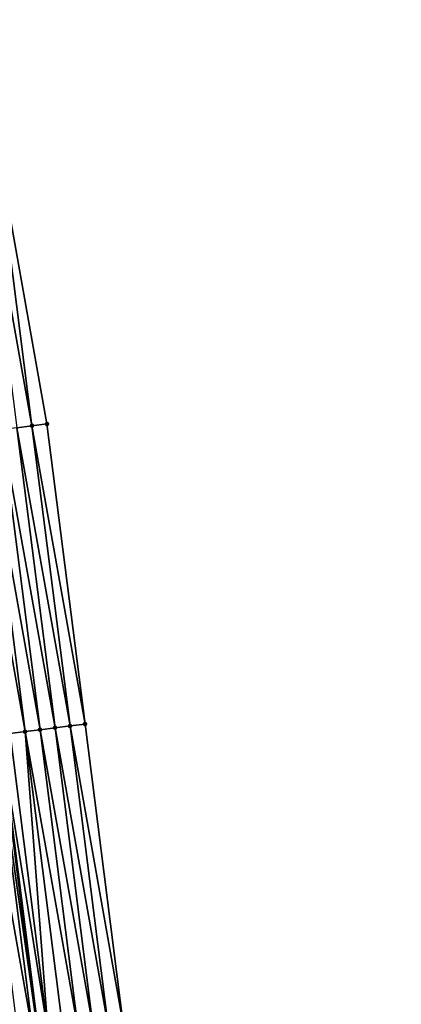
# Model space of a CAD drawing. Header units: feet. Extents: x 2010743 to 2022806, y 818705 to 837694.
# Tile 496 of 531: x 2011289 to 2011314, y 836210 to 836275. Entities that reach past the tile are written whole.
import ezdxf

# ---------------------------------------------------------------- set-up
doc = ezdxf.new("R2010")
doc.units = ezdxf.units.FT
doc.header["$MEASUREMENT"] = 0
doc.layers.add('EP_Travel Lane', color=172, linetype='Continuous', lineweight=53)
doc.layers.add('Road Shots', color=141, linetype='Continuous', lineweight=100)
doc.layers.add('I-77-MM17-21_NB-Surface-Border', color=7, linetype='Continuous')
doc.layers.add('I-77-MM17-21_NB-Surface-TIN', color=7, linetype='Continuous')

msp = doc.modelspace()

# ---------------------------------------------------------------- linework, layer by layer
at = {"layer": 'EP_Travel Lane'}
msp.add_polyline3d([(2011279.83, 836287.488, 334.852), (2011282.374, 836267.654, 334.51), (2011284.901, 836247.795, 334.128), (2011287.424, 836227.958, 333.773), (2011289.948, 836208.121, 333.419), (2011292.471, 836188.284, 333.074), (2011294.913, 836168.316, 332.727), (2011297.336, 836148.466, 332.369), (2011299.76, 836128.616, 332.036), (2011302.183, 836108.767, 331.681), (2011304.575, 836088.88, 331.34), (2011306.962, 836069.025, 331.002), (2011309.348, 836049.172, 330.619)], dxfattribs=at)
at = {"layer": 'I-77-MM17-21_NB-Surface-Border', "color": 3, "linetype": 'Continuous', "lineweight": -3}
msp.add_polyline3d([(2011284.47, 836288.084, 334.795), (2011287.013, 836268.25, 334.442), (2011290.533, 836248.513, 334.057), (2011293.056, 836228.675, 333.735), (2011295.579, 836208.838, 333.384), (2011299.094, 836189.128, 333.017), (2011301.535, 836169.123, 332.67), (2011302.959, 836149.151, 332.333), (2011305.375, 836129.301, 331.979), (2011307.792, 836109.451, 331.627), (2011310.185, 836089.556, 331.23), (2011310.586, 836069.462, 330.934), (2011313.965, 836049.728, 330.555)], dxfattribs=at)
at = {"layer": 'I-77-MM17-21_NB-Surface-TIN', "color": 128, "linetype": 'Continuous', "lineweight": -3}
for points in [[(2011289.541, 836248.387, 334.072), (2011287.013, 836268.25, 334.442), (2011286.021, 836268.122, 334.464)], [(2011288.549, 836248.26, 334.089), (2011289.541, 836248.387, 334.072), (2011286.021, 836268.122, 334.464)], [(2011289.541, 836248.387, 334.072), (2011290.533, 836248.513, 334.057), (2011287.013, 836268.25, 334.442)], [(2011291.072, 836228.423, 333.757), (2011288.549, 836248.26, 334.089), (2011287.557, 836248.134, 334.102)], [(2011292.064, 836228.549, 333.747), (2011289.541, 836248.387, 334.072), (2011288.549, 836248.26, 334.089)], [(2011291.072, 836228.423, 333.757), (2011292.064, 836228.549, 333.747), (2011288.549, 836248.26, 334.089)], [(2011293.056, 836228.675, 333.735), (2011290.533, 836248.513, 334.057), (2011289.541, 836248.387, 334.072)], [(2011292.064, 836228.549, 333.747), (2011293.056, 836228.675, 333.735), (2011289.541, 836248.387, 334.072)], [(2011289.088, 836228.17, 333.77), (2011286.565, 836248.007, 334.117), (2011285.573, 836247.881, 334.122)], [(2011288.096, 836228.044, 333.77), (2011289.088, 836228.17, 333.77), (2011285.573, 836247.881, 334.122)], [(2011290.08, 836228.296, 333.763), (2011287.557, 836248.134, 334.102), (2011286.565, 836248.007, 334.117)], [(2011289.088, 836228.17, 333.77), (2011290.08, 836228.296, 333.763), (2011286.565, 836248.007, 334.117)], [(2011290.08, 836228.296, 333.763), (2011291.072, 836228.423, 333.757), (2011287.557, 836248.134, 334.102)], [(2011295.579, 836208.838, 333.384), (2011293.056, 836228.675, 333.735), (2011292.064, 836228.549, 333.747)], [(2011290.619, 836208.207, 333.417), (2011288.096, 836228.044, 333.77), (2011287.424, 836227.958, 333.773)], [(2011290.619, 836208.207, 333.417), (2011289.088, 836228.17, 333.77), (2011288.096, 836228.044, 333.77)], [(2011292.603, 836208.459, 333.404), (2011290.08, 836228.296, 333.763), (2011289.088, 836228.17, 333.77)], [(2011290.619, 836208.207, 333.417), (2011291.611, 836208.333, 333.42), (2011289.088, 836228.17, 333.77)], [(2011291.611, 836208.333, 333.42), (2011292.603, 836208.459, 333.404), (2011289.088, 836228.17, 333.77)], [(2011293.595, 836208.586, 333.396), (2011291.072, 836228.423, 333.757), (2011290.08, 836228.296, 333.763)], [(2011292.603, 836208.459, 333.404), (2011293.595, 836208.586, 333.396), (2011290.08, 836228.296, 333.763)], [(2011294.587, 836208.712, 333.392), (2011292.064, 836228.549, 333.747), (2011291.072, 836228.423, 333.757)], [(2011293.595, 836208.586, 333.396), (2011294.587, 836208.712, 333.392), (2011291.072, 836228.423, 333.757)], [(2011294.587, 836208.712, 333.392), (2011295.579, 836208.838, 333.384), (2011292.064, 836228.549, 333.747)], [(2011289.627, 836208.081, 333.419), (2011287.104, 836227.918, 333.775), (2011286.112, 836227.791, 333.802)], [(2011288.635, 836207.954, 333.443), (2011289.627, 836208.081, 333.419), (2011286.112, 836227.791, 333.802)], [(2011287.104, 836227.918, 333.775), (2011289.948, 836208.121, 333.419), (2011287.424, 836227.958, 333.773)], [(2011289.627, 836208.081, 333.419), (2011289.948, 836208.121, 333.419), (2011287.104, 836227.918, 333.775)], [(2011290.619, 836208.207, 333.417), (2011287.424, 836227.958, 333.773), (2011289.948, 836208.121, 333.419)]]:
    msp.add_3dface(points, dxfattribs=at)
at = {"layer": 'Road Shots', "lineweight": 100}
for p in [(2011289.541, 836248.387, 334.072), (2011290.533, 836248.513, 334.057), (2011293.056, 836228.675, 333.735), (2011289.088, 836228.17, 333.77), (2011290.08, 836228.296, 333.763), (2011291.072, 836228.423, 333.757), (2011292.064, 836228.549, 333.747)]:
    msp.add_point(p, dxfattribs=at)

doc.saveas('drawing.dxf')
